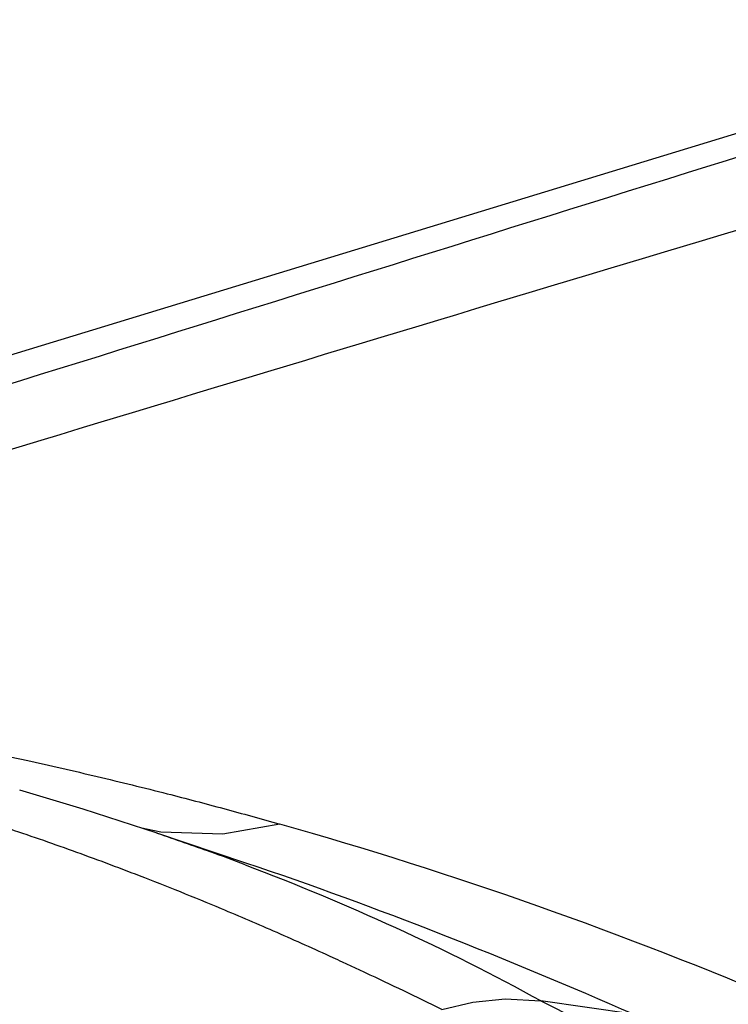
# Paper-space layout 'Sheet' of a CAD drawing. Header units: inches. Extents: x 0.2 to 10.8, y 0.2 to 8.3.
# Tile 314 of 545: x 5.4328 to 5.492, y 7.0829 to 7.1652. Entities that reach past the tile are written whole.
import ezdxf

# ---------------------------------------------------------------- set-up
doc = ezdxf.new("R2010")
doc.units = ezdxf.units.IN
doc.header["$MEASUREMENT"] = 0
doc.layers.get('0').update_dxf_attribs({"lineweight": 5})

psp = doc.layouts.new('Sheet')

# ---------------------------------------------------------------- linework, layer by layer
at = {"color": 0, "linetype": 'ByBlock', "lineweight": -3}
for p, q in [((5.523809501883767, 7.165230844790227), (5.417877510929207, 7.132861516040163)), ((5.444590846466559, 7.097330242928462), (5.443009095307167, 7.097659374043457)), ((5.45169779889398, 7.094745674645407), (5.444270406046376, 7.097250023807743)), ((5.48406996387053, 7.082107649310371), (5.476339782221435, 7.083225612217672))]:
    psp.add_line(p, q, dxfattribs=at)
for points in [[(5.444279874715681, 7.097246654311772), (5.438104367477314, 7.099252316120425), (5.432805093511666, 7.100827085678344)], [(5.454530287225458, 7.098003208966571), (5.449768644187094, 7.097170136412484), (5.444590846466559, 7.097330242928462)], [(5.468075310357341, 7.082493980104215), (5.470660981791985, 7.083128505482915), (5.473338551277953, 7.083401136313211), (5.476339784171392, 7.083225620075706)]]:
    psp.add_lwpolyline(points, dxfattribs=at)
for centre, radius, start, end in [((11.63145394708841, -13.26571325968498), 21.31640223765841, 106.6611923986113, 106.9447191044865), ((5.35713166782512, 6.754768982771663), 0.3567859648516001, 66.89692929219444, 74.15752667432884), ((5.375158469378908, 6.89355203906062), 0.2151031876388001, 69.17570798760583, 69.99905974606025), ((5.325440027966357, 6.795507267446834), 0.3204729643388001, 65.21881620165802, 65.37286066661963)]:
    psp.add_arc(centre, radius, start, end, dxfattribs=at)
for points in [[(5.418169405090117, 7.130496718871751), (5.453105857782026, 7.141359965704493), (5.488023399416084, 7.152283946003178), (5.522945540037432, 7.163193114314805)], [(5.451628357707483, 7.094603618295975), (5.460106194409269, 7.091379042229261), (5.468411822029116, 7.087620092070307), (5.476346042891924, 7.083224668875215)], [(5.484067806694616, 7.082107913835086), (5.473456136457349, 7.086752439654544), (5.462677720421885, 7.09105853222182), (5.45169730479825, 7.094747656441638)], [(5.476334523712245, 7.083226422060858), (5.487479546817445, 7.077661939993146), (5.498287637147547, 7.071334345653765), (5.508499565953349, 7.064200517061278)]]:
    psp.add_open_spline(points, degree=3, dxfattribs=at)
for points, knots in [([(5.420304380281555, 7.105966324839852), (5.4224949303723, 7.105566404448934), (5.426852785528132, 7.104729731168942), (5.431194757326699, 7.103814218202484), (5.43335339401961, 7.10333860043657)], [0, 0, 0, 0, 0.5018417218, 1, 1, 1, 1]), ([(5.43335339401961, 7.10333860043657), (5.435330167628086, 7.102903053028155), (5.43926356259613, 7.102002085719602), (5.443181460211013, 7.101035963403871), (5.445129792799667, 7.100538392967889)], [0, 0, 0, 0, 0.5016509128, 1, 1, 1, 1]), ([(5.445129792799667, 7.100538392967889), (5.446704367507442, 7.100136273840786), (5.449844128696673, 7.099312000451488), (5.452972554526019, 7.098445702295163), (5.454531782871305, 7.098002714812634)], [0, 0, 0, 0, 0.5006431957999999, 1, 1, 1, 1]), ([(5.442818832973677, 7.093671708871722), (5.440962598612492, 7.094389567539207), (5.43726781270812, 7.09577065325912), (5.433541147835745, 7.097063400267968), (5.431687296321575, 7.097680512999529)], [0, 0, 0, 0, 0.5046070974, 1, 1, 1, 1]), ([(5.444279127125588, 7.097247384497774), (5.44502342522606, 7.096994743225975), (5.4465104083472, 7.096480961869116), (5.447991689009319, 7.095950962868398), (5.448731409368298, 7.095681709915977)], [0, 0, 0, 0, 0.4996209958, 1, 1, 1, 1]), ([(5.449646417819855, 7.090923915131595), (5.448508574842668, 7.091399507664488), (5.446238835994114, 7.092330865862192), (5.443956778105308, 7.093231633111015), (5.442818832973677, 7.093671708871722)], [0, 0, 0, 0, 0.5026823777, 1, 1, 1, 1]), ([(5.45898477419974, 7.086829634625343), (5.457428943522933, 7.087542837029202), (5.454327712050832, 7.088934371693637), (5.451203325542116, 7.090273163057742), (5.449646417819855, 7.090923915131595)], [0, 0, 0, 0, 0.5035414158, 1, 1, 1, 1]), ([(5.461690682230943, 7.085574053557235), (5.461370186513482, 7.085724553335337), (5.460729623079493, 7.086024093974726), (5.460088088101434, 7.086321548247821), (5.459767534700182, 7.086469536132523)], [0, 0, 0, 0, 0.5007127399, 1, 1, 1, 1]), ([(5.468075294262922, 7.082493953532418), (5.467011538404, 7.083020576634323), (5.464888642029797, 7.084058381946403), (5.462755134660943, 7.085074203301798), (5.461690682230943, 7.085574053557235)], [0, 0, 0, 0, 0.5023282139, 1, 1, 1, 1])]:
    psp.add_open_spline(points, degree=3, knots=knots, dxfattribs=at)

doc.saveas('drawing.dxf')
